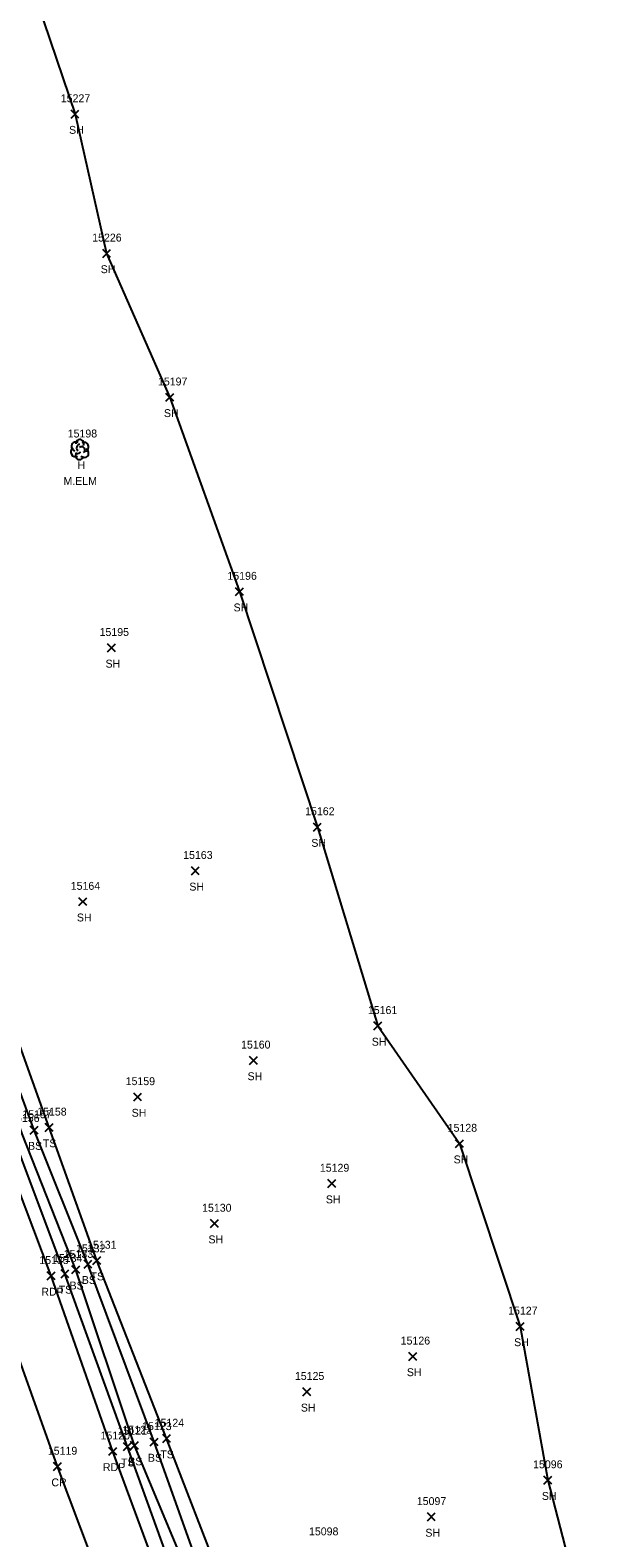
# Model space of a CAD drawing. Extents: x 1439173 to 1457902, y 641926 to 659889.
# Drawn here: x 1446324.9 to 1446470.9, y 653360.9 to 653742.4 of the extents above; entities that cross this region are included whole.
import ezdxf

# ---------------------------------------------------------------- set-up
doc = ezdxf.new("R2010")
doc.units = 0
for name, color, linetype in [('L_A', 7, 'Continuous'), ('L_C', 7, 'Continuous'), ('L_I', 7, 'Continuous'), ('L_TIC', 7, 'Continuous'), ('LELB', 7, 'Continuous'), ('LSOGP', 7, 'Continuous'), ('LTD', 7, 'Continuous'), ('P_A', 7, 'Continuous'), ('P_I', 7, 'Continuous'), ('P_TIC', 7, 'Continuous'), ('PET', 7, 'Continuous'), ('PRC', 7, 'Continuous')]:
    doc.layers.add(name, color=color, linetype=linetype)

msp = doc.modelspace()

# ---------------------------------------------------------------- linework, layer by layer
at = {"layer": 'L_TIC'}
for points in [[(1446335.2, 653720.14), (1446337.2, 653722.14)], [(1446337.2, 653720.14), (1446335.2, 653722.14)], [(1446343.2, 653684.89), (1446345.2, 653686.89)], [(1446345.2, 653684.89), (1446343.2, 653686.89)], [(1446359.2, 653648.48), (1446361.2, 653650.48)], [(1446361.2, 653648.48), (1446359.2, 653650.48)], [(1446376.8, 653599.32), (1446378.8, 653601.32)], [(1446378.8, 653599.32), (1446376.8, 653601.32)], [(1446344.43, 653585.1), (1446346.43, 653587.1)], [(1446346.43, 653585.1), (1446344.43, 653587.1)], [(1446396.46, 653539.76), (1446398.46, 653541.76)], [(1446398.46, 653539.76), (1446396.46, 653541.76)], [(1446365.61, 653528.69), (1446367.61, 653530.69)], [(1446367.61, 653528.69), (1446365.61, 653530.69)], [(1446337.19, 653520.88), (1446339.19, 653522.88)], [(1446339.19, 653520.88), (1446337.19, 653522.88)], [(1446411.75, 653489.45), (1446413.75, 653491.45)], [(1446413.75, 653489.45), (1446411.75, 653491.45)], [(1446380.34, 653480.72), (1446382.34, 653482.72)], [(1446382.34, 653480.72), (1446380.34, 653482.72)], [(1446351.03, 653471.47), (1446353.03, 653473.47)], [(1446353.03, 653471.47), (1446351.03, 653473.47)], [(1446324.89, 653463.1), (1446326.89, 653465.1)], [(1446326.89, 653463.1), (1446324.89, 653465.1)], [(1446328.66, 653463.76), (1446330.66, 653465.76)], [(1446330.66, 653463.76), (1446328.66, 653465.76)], [(1446432.43, 653459.67), (1446434.43, 653461.67)], [(1446434.43, 653459.67), (1446432.43, 653461.67)], [(1446400.13, 653449.56), (1446402.13, 653451.56)], [(1446402.13, 653449.56), (1446400.13, 653451.56)], [(1446370.44, 653439.44), (1446372.44, 653441.44)], [(1446372.44, 653439.44), (1446370.44, 653441.44)], [(1446332.66, 653426.72), (1446334.66, 653428.72)], [(1446334.66, 653426.72), (1446332.66, 653428.72)], [(1446335.38, 653427.77), (1446337.38, 653429.77)], [(1446337.38, 653427.77), (1446335.38, 653429.77)], [(1446338.48, 653429.17), (1446340.48, 653431.17)], [(1446340.48, 653429.17), (1446338.48, 653431.17)], [(1446340.71, 653430.08), (1446342.71, 653432.08)], [(1446342.71, 653430.08), (1446340.71, 653432.08)], [(1446447.72, 653413.43), (1446449.72, 653415.43)], [(1446449.72, 653413.43), (1446447.72, 653415.43)], [(1446420.61, 653405.84), (1446422.61, 653407.84)], [(1446422.61, 653405.84), (1446420.61, 653407.84)], [(1446393.81, 653396.88), (1446395.81, 653398.88)], [(1446395.81, 653396.88), (1446393.81, 653398.88)], [(1446358.36, 653385.05), (1446360.36, 653387.05)], [(1446360.36, 653385.05), (1446358.36, 653387.05)], [(1446348.43, 653383), (1446350.43, 653385)], [(1446350.43, 653383), (1446348.43, 653385)], [(1446350.22, 653383.28), (1446352.22, 653385.28)], [(1446352.22, 653383.28), (1446350.22, 653385.28)], [(1446355.2, 653384.19), (1446357.2, 653386.19)], [(1446357.2, 653384.19), (1446355.2, 653386.19)], [(1446454.74, 653374.54), (1446456.74, 653376.54)], [(1446456.74, 653374.54), (1446454.74, 653376.54)], [(1446425.28, 653365.23), (1446427.28, 653367.23)], [(1446427.28, 653365.23), (1446425.28, 653367.23)]]:
    msp.add_lwpolyline(points, dxfattribs=at)
at = {"layer": 'LELB'}
for points in [[(1446477.99, 653112.45), (1446458.68, 653109.39), (1446455.03, 653111.09), (1446455.2, 653109.28), (1446454.26, 653108.99), (1446452.57, 653115.32), (1446443.57, 653133.34), (1446430.82, 653169.55), (1446416.72, 653206.14), (1446400.81, 653252.19), (1446381.3, 653302.87), (1446366.74, 653347.21), (1446351.22, 653384.28), (1446336.38, 653428.77), (1446322.88, 653463.15), (1446306.14, 653509.96), (1446285.82, 653564.53), (1446269.13, 653609.31), (1446254.89, 653649.86), (1446237.16, 653698.28), (1446225.43, 653729.46), (1446209.13, 653772.78)], [(1446455.63, 653105.58), (1446450.42, 653107.21), (1446448.27, 653111.79), (1446442.15, 653132.34), (1446428.41, 653168.97), (1446414.6, 653205.37), (1446398.47, 653251.2), (1446379.18, 653302.6), (1446363.23, 653345.95), (1446349.43, 653384), (1446333.66, 653427.72), (1446320.54, 653462.53), (1446303.28, 653509.03), (1446282.78, 653564.55), (1446266.64, 653608.16), (1446251.43, 653648.12), (1446233.96, 653695.8), (1446222.09, 653728.46), (1446206.35, 653771.42)], [(1446476.16, 653124.23), (1446476.8, 653119.05), (1446477.99, 653112.45), (1446478.24, 653107.24), (1446469.98, 653104.13), (1446455.63, 653105.58), (1446458.68, 653109.39), (1446459.56, 653115.07), (1446461.47, 653119.18), (1446456.28, 653129.88), (1446448.79, 653138.3), (1446436.42, 653171.85), (1446424.15, 653208.2), (1446407.21, 653254.02), (1446388.81, 653305.34), (1446373.39, 653349.63), (1446359.36, 653386.05), (1446341.71, 653431.08), (1446329.66, 653464.76), (1446312.64, 653512.12), (1446295.84, 653568.61), (1446276.81, 653611.34)], [(1446476.8, 653119.05), (1446459.56, 653115.07), (1446454.36, 653115.65), (1446445.74, 653135), (1446433.95, 653170.58), (1446420.47, 653207.33), (1446404.66, 653253.38), (1446384.89, 653304.16), (1446369.4, 653348.16), (1446356.2, 653385.19), (1446339.48, 653430.17), (1446325.89, 653464.1), (1446308.55, 653511.15), (1446291.85, 653567.11), (1446276.81, 653611.34)]]:
    msp.add_lwpolyline(points, dxfattribs=at)
at = {"layer": 'LSOGP'}
msp.add_lwpolyline([(1446325.14, 653754.01), (1446336.2, 653721.14), (1446344.2, 653685.88), (1446360.2, 653649.47), (1446377.81, 653600.32), (1446397.46, 653540.76), (1446412.74, 653490.45), (1446433.43, 653460.67), (1446448.72, 653414.43), (1446455.74, 653375.54), (1446467.5, 653329.87)], dxfattribs=at)
at = {"layer": 'LTD'}
msp.add_line((1446337.37, 653636.32), (1446337.37, 653636.32), dxfattribs=at)
msp.add_line((1446337.37, 653636.32), (1446337.37, 653636.32), dxfattribs=at)
msp.add_arc((1446337.42, 653637.75), 1.05, 335.5272, 180.9563, dxfattribs=at)
for centre, major_axis, ratio, start_param, end_param in [((1446336.58, 653636.99), (1.21, -0.51), 0.895232, 1.570796, 4.712389), ((1446336.29, 653635.61), (0.58, -1.04), 0.959034, 3.141593, 6.283185), ((1446337.37, 653634.82), (0.26, 1.06), 0.942809, 1.570796, 4.712389), ((1446336.92, 653635.57), (-0.625, -0.083), 0.423636, 0, 3.141593), ((1446337.17, 653636.78), (-0.208, -0.792), 0.645439, 3.141593, 6.283185), ((1446337.87, 653636.15), (-0.5, 0.667), 0.989748, 3.141593, 6.283185), ((1446338.37, 653635.49), (-1.09, 0.79), 0.841452, 1.570796, 4.712389), ((1446338.42, 653636.9), (-1.14, -0.48), 0.949671, 1.570796, 4.712389)]:
    msp.add_ellipse(centre, major_axis=major_axis, ratio=ratio, start_param=start_param, end_param=end_param, dxfattribs=at)
at = {"layer": 'P_TIC'}
for points in [[(1446329.2, 653426.2), (1446331.2, 653428.2)], [(1446331.2, 653426.2), (1446329.2, 653428.2)], [(1446344.77, 653381.82), (1446346.77, 653383.82)], [(1446346.77, 653381.82), (1446344.77, 653383.82)], [(1446330.8, 653377.97), (1446332.8, 653379.97)], [(1446332.8, 653377.97), (1446330.8, 653379.97)]]:
    msp.add_lwpolyline(points, dxfattribs=at)
at = {"layer": 'PET'}
msp.add_lwpolyline([(1446359.82, 653344.62), (1446345.77, 653382.82), (1446330.2, 653427.2), (1446317.32, 653461.42), (1446300.18, 653508.2), (1446279.42, 653562.92), (1446263.43, 653606.97), (1446248.32, 653646.62), (1446230.85, 653694.96), (1446219.19, 653727.56), (1446203.67, 653770.44)], dxfattribs=at)
at = {"layer": 'PRC'}
msp.add_lwpolyline([(1446533.64, 652828.13), (1446516.98, 652874.28), (1446502.49, 652912.16), (1446488.58, 652950.44), (1446477.06, 652982.53), (1446462.62, 653021.87), (1446442.49, 653077.51), (1446441.27, 653080.41), (1446425.18, 653125.58), (1446411.53, 653163.35), (1446397.98, 653199.19), (1446380.93, 653246.11), (1446362.13, 653296.7), (1446346.56, 653339.74), (1446331.8, 653378.97), (1446316.39, 653422.05), (1446303.41, 653457.49), (1446286.15, 653503.64), (1446265.9, 653558.29), (1446249.93, 653601.61), (1446234.86, 653642.12), (1446217.1, 653690.86), (1446206.12, 653721.06), (1446190.3, 653765.99)], dxfattribs=at)

# ---------------------------------------------------------------- texts
at = {"layer": 'L_A'}
for s, p in [('SH', (1446334.69, 653716.14)), ('SH', (1446342.69, 653680.89)), ('SH', (1446358.68, 653644.48)), ('H', (1446336.81, 653631.32)), ('SH', (1446376.29, 653595.32)), ('SH', (1446343.92, 653581.1)), ('SH', (1446395.94, 653535.76)), ('SH', (1446365.1, 653524.69)), ('SH', (1446336.68, 653516.88)), ('SH', (1446411.23, 653485.45)), ('SH', (1446379.83, 653476.72)), ('SH', (1446350.52, 653467.47)), ('BS', (1446324.33, 653459.1)), ('TS', (1446328.07, 653459.76)), ('SH', (1446431.92, 653455.67)), ('SH', (1446399.61, 653445.56)), ('SH', (1446369.93, 653435.44)), ('TS', (1446332.07, 653422.72)), ('BS', (1446334.82, 653423.77)), ('BS', (1446337.92, 653425.17)), ('TS', (1446340.12, 653426.08)), ('SH', (1446447.21, 653409.43)), ('SH', (1446420.1, 653401.84)), ('SH', (1446393.3, 653392.88)), ('TS', (1446357.77, 653381.05)), ('TS', (1446347.84, 653379)), ('BS', (1446349.66, 653379.28)), ('BS', (1446354.64, 653380.19)), ('SH', (1446454.23, 653370.54)), ('SH', (1446424.77, 653361.23))]:
    msp.add_text(s, height=2, dxfattribs=at).set_placement(p)
at = {"layer": 'L_C'}
msp.add_text('M.ELM', height=2, dxfattribs=at).set_placement((1446333.28, 653627.32))
at = {"layer": 'L_I'}
for s, p in [('15227', (1446332.61, 653724.14)), ('15226', (1446340.55, 653688.89)), ('15197', (1446357.17, 653652.48)), ('15198', (1446334.35, 653639.32)), ('15196', (1446374.73, 653603.32)), ('15195', (1446342.41, 653589.1)), ('15162', (1446394.38, 653543.76)), ('15163', (1446363.54, 653532.69)), ('15164', (1446335.12, 653524.88)), ('15161', (1446410.24, 653493.45)), ('15160', (1446378.18, 653484.72)), ('15159', (1446349, 653475.47)), ('15156', (1446319.8, 653466.15)), ('15157', (1446322.87, 653467.1)), ('15158', (1446326.64, 653467.76)), ('15128', (1446430.41, 653463.67)), ('15129', (1446398.1, 653453.56)), ('15130', (1446368.33, 653443.44)), ('15134', (1446330.64, 653430.72)), ('15133', (1446333.35, 653431.77)), ('15132', (1446336.46, 653433.17)), ('15131', (1446339.25, 653434.08)), ('15127', (1446445.7, 653417.43)), ('15126', (1446418.53, 653409.84)), ('15125', (1446391.79, 653400.88)), ('15124', (1446356.34, 653389.05)), ('15121', (1446346.97, 653387)), ('15122', (1446348.2, 653387.28)), ('15123', (1446353.17, 653388.19)), ('15096', (1446452.01, 653378.54)), ('15097', (1446422.61, 653369.23)), ('15098', (1446395.35, 653361.57))]:
    msp.add_text(s, height=2, dxfattribs=at).set_placement(p)
at = {"layer": 'P_A'}
for s, p in [('RDP', (1446327.69, 653422.2)), ('RDP', (1446343.26, 653377.82)), ('CR', (1446330.23, 653373.97))]:
    msp.add_text(s, height=2, dxfattribs=at).set_placement(p)
at = {"layer": 'P_I'}
for s, p in [('15135', (1446327.17, 653430.2)), ('15120', (1446342.66, 653385.82)), ('15119', (1446329.33, 653381.97))]:
    msp.add_text(s, height=2, dxfattribs=at).set_placement(p)

doc.saveas('drawing.dxf')
